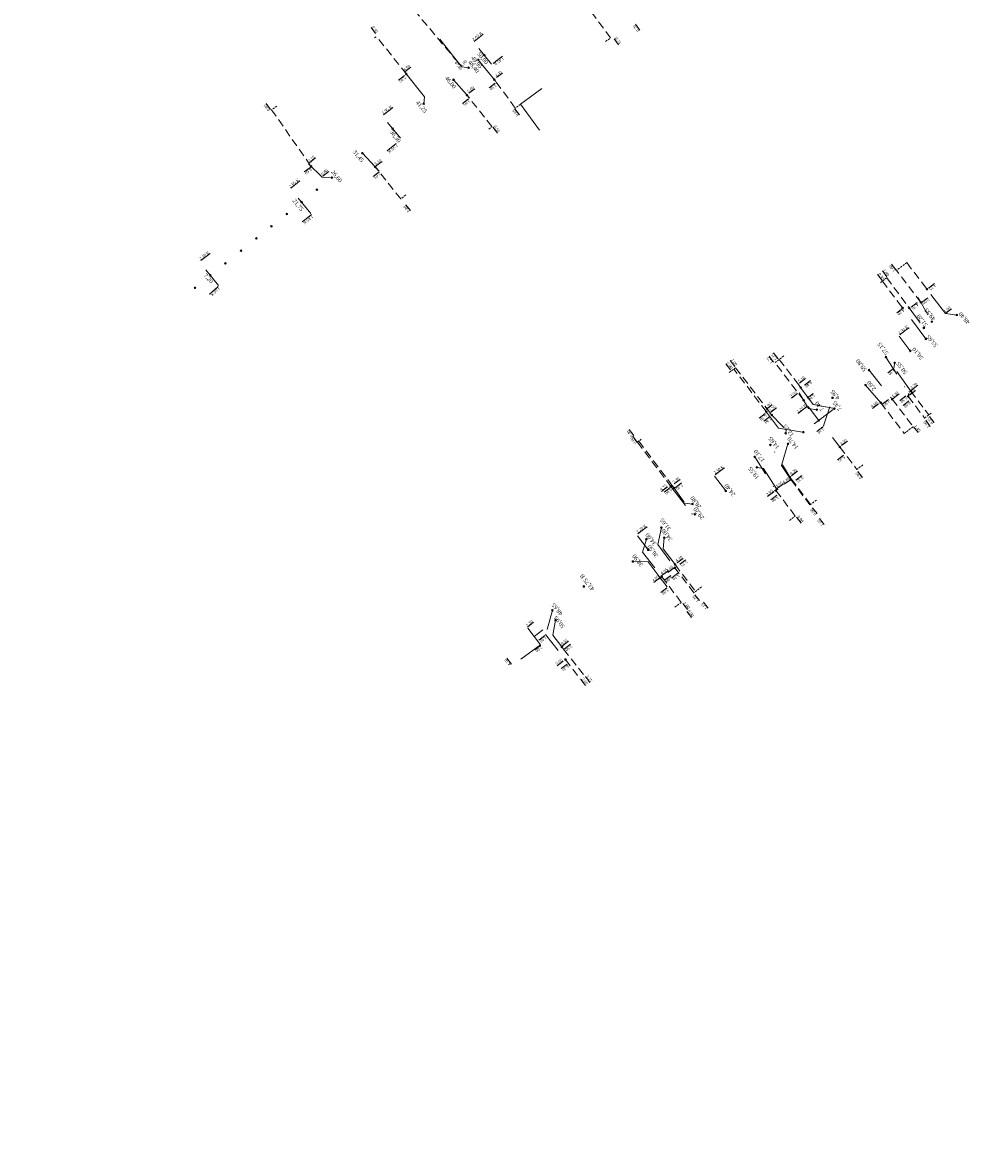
# Model space of a CAD drawing. Header units: inches. Extents: x 0 to 191500, y 0 to 342750.
# Tile 275 of 547: x 188560 to 188678, y 331765 to 331906. Entities that reach past the tile are written whole.
import ezdxf

# ---------------------------------------------------------------- set-up
doc = ezdxf.new("R2010")
doc.units = ezdxf.units.IN
doc.header["$MEASUREMENT"] = 0
for name, pattern in [('RI-GWA_HUISAANSLUITING', [23, 4, -1.8, 2.6, -1.8, 4.6, -1.8, 4.6, -1.8]), ('RI-HWA_HUISAANSLUITING', [4.8, 3, -1.8]), ('RI-HWA_KOLKAANSLUITING', [4.3, 2.5, -1.8]), ('RI-VWA_HUISAANSLUITING', [6.1, 2.5, -1.8, 0, -1.8]), ('STIPPELFIJN', [0.375, 0.25, -0.125])]:
    doc.linetypes.add(name, pattern=pattern)
doc.layers.get('0').update_dxf_attribs({"lineweight": 20})
for name, color, linetype, lineweight in [('ECW', 150, 'Continuous', 20), ('LOODLIJN', 11, 'STIPPELFIJN', 20), ('N-WE-RI-GWA_HUISAANSLUITING', 30, 'RI-GWA_HUISAANSLUITING', 20), ('N-WE-RI-GWA_HUISAANSLUITING_PP_160-G', 30, 'RI-GWA_HUISAANSLUITING', 20), ('N-WE-RI-HWA-MAATVOERING-T25', 151, 'Continuous', 20), ('N-WE-RI-HWA_HUISAANSLUITING_PP_125-G', 150, 'RI-HWA_HUISAANSLUITING', 20), ('N-WE-RI-HWA_KOLKAANSLUITING_PP_160-G', 150, 'RI-HWA_KOLKAANSLUITING', 20), ('N-WE-RI-HWA_RIOOLPUT_ONTSTOPPINGSPUT-G', 150, 'Continuous', 20), ('N-WE-RI-INLAAT', 7, 'Continuous', 20), ('N-WE-RI-VWA-MAATVOERING-T25', 30, 'Continuous', 20), ('N-WE-RI-VWA_HUISAANSLUITING_PP_125-G', 20, 'RI-VWA_HUISAANSLUITING', 20), ('N-WE-RI-VWA_RIOOLPUT_ONTSTOPPINGSPUT-G', 30, 'Continuous', 20)]:
    doc.layers.add(name, color=color, linetype=linetype, lineweight=lineweight)
picture_1 = doc.add_image_def('image1.ecw', size_in_pixel=(220000, 285000))

# ---------------------------------------------------------------- blocks, each defined once
blk = doc.blocks.new('A$C2C270354')
h = blk.add_hatch(color=256)
h.dxf.hatch_style = 1
edge = h.paths.add_edge_path()
edge.add_arc((0, 0), 0.1, 0, 360)
blk.add_circle((0, 0), 0.1)

msp = doc.modelspace()

# ---------------------------------------------------------------- linework, layer by layer
at = {"layer": 'LOODLIJN', "ltscale": 4}
for p, q in [((188608.68055, 331907.59826), (188614.33368, 331900.84188)), ((188633.07597, 331904.14065), (188629.93375, 331908.40873)), ((188607.70577, 331899.64517), (188604.00511, 331904.31855)), ((188621.23775, 331895.42471), (188618.62923, 331898.968)), ((188618.33846, 331893.12706), (188615.22776, 331897.0416)), ((188590.94768, 331895.21857), (188595.86482, 331888.16298)), ((188606.9997, 331884.11726), (188603.82654, 331888.11001)), ((188669.897, 331876.207), (188672.40871, 331872.90339)), ((188671.64667, 331871.25746), (188668.62278, 331875.23934)), ((188666.85792, 331873.90743), (188669.37943, 331870.56298)), ((188667.41541, 331874.33076), (188670.20611, 331870.54838)), ((188657.08643, 331859.07959), (188653.51846, 331863.77849)), ((188654.0455, 331864.17868), (188656.70696, 331860.67487)), ((188652.45202, 331857.6332), (188648.4095, 331862.97643)), ((188648.62748, 331863.14135), (188653.12378, 331857.26358)), ((188670.06869, 331859.57896), (188672.11357, 331856.87659)), ((188670.39004, 331860.23149), (188672.6319, 331857.26881)), ((188666.66519, 331858.78738), (188669.57, 331854.959)), ((188668.08128, 331859.22912), (188670.68433, 331855.8065)), ((188636.42206, 331853.89059), (188640.57953, 331848.38112)), ((188636.58171, 331854.01106), (188640.97971, 331848.18284)), ((188661.57688, 331853.27747), (188663.69467, 331850.49114)), ((188657.9403, 331846.13994), (188655.38447, 331849.5177)), ((188655.48366, 331849.22089), (188657.86056, 331846.0796)), ((188656.03468, 331844.69808), (188653.65117, 331847.84786)), ((188643.43715, 331835.15518), (188641.07525, 331838.25808)), ((188641.1001, 331838.65649), (188643.6449, 331835.31331)), ((188641.87017, 331833.96275), (188639.42497, 331837.19129)), ((188627.25204, 331828.12921), (188629.82395, 331824.82487)), ((188627.47532, 331826.85416), (188629.31496, 331824.42029))]:
    msp.add_line(p, q, dxfattribs=at)
at = {"layer": 'LOODLIJN'}
for p, q in [((188603.759, 331904.147), (188604.00511, 331904.31855)), ((188632.472, 331903.696), (188633.07597, 331904.14065)), ((188621.882, 331895.899), (188621.23775, 331895.42471)), ((188591.604, 331895.676), (188590.94768, 331895.21857)), ((188617.947, 331892.816), (188618.33846, 331893.12706)), ((188607.626, 331884.615), (188606.9997, 331884.11726)), ((188669.897, 331876.207), (188668.62278, 331875.23934)), ((188666.619, 331873.726), (188667.41541, 331874.33076)), ((188653.51846, 331863.77849), (188654.603, 331864.602)), ((188647.83, 331862.538), (188648.62748, 331863.14135)), ((188672.911, 331857.48), (188672.11357, 331856.87659)), ((188669.57, 331854.959), (188670.68433, 331855.8065)), ((188636.901, 331854.252), (188636.42206, 331853.89059)), ((188664.451, 331851.066), (188663.69467, 331850.49114)), ((188652.87313, 331847.38455), (188653.75159, 331848.0493)), ((188658.658, 331846.683), (188657.86056, 331846.0796)), ((188655.317, 331844.155), (188656.03468, 331844.69808)), ((188644.392, 331835.882), (188643.43715, 331835.15518)), ((188641.073, 331833.359), (188641.87017, 331833.96275))]:
    msp.add_line(p, q, dxfattribs=at)
at = {"layer": 'N-WE-RI-GWA_HUISAANSLUITING'}
msp.add_line((188614.33368, 331900.84188), (188611.23674, 331904.74691), dxfattribs=at)
at = {"layer": 'N-WE-RI-GWA_HUISAANSLUITING_PP_160-G'}
for p, q in [((188614.59041, 331900.53505), (188614.33368, 331900.84188)), ((188615.43403, 331900.44391), (188614.59041, 331900.53505)), ((188616.64143, 331901.41586), (188618.81834, 331898.73512)), ((188609.95555, 331896.80402), (188607.51953, 331899.88036)), ((188613.56451, 331898.93896), (188615.50923, 331896.72072)), ((188621.882, 331895.899), (188624.5445, 331897.8595)), ((188609.86441, 331895.9604), (188609.95555, 331896.80402)), ((188621.882, 331895.899), (188624.36744, 331892.52291)), ((188602.23053, 331889.81517), (188604.31476, 331887.58841)), ((188597.24981, 331886.83273), (188595.54545, 331888.4702)), ((188598.45254, 331886.77391), (188597.24981, 331886.83273))]:
    msp.add_line(p, q, dxfattribs=at)
at = {"layer": 'N-WE-RI-HWA_HUISAANSLUITING_PP_125-G'}
for p, q in [((188674.71327, 331869.86846), (188672.40871, 331872.90339)), ((188672.26908, 331866.73023), (188669.37943, 331870.56298)), ((188676.11547, 331869.68452), (188674.71327, 331869.86846)), ((188668.38304, 331863.74549), (188668.30946, 331863.18461)), ((188670.39004, 331860.23149), (188668.30946, 331863.18461)), ((188656.70682, 331860.67477), (188656.41848, 331861.0548)), ((188664.76529, 331860.98611), (188666.66519, 331858.78738)), ((188658.25873, 331858.55976), (188656.70682, 331860.67477)), ((188660.90159, 331858.0545), (188658.25873, 331858.55976)), ((188658.40558, 331856.16063), (188660.75963, 331857.94678)), ((188652.34471, 331857.77551), (188652.4582, 331857.625)), ((188652.4582, 331857.625), (188653.97039, 331855.61976)), ((188653.97039, 331855.61976), (188657.03789, 331855.12289)), ((188655.12596, 331853.6722), (188654.32122, 331850.99039)), ((188654.32122, 331850.99039), (188655.48366, 331849.22089)), ((188651.26226, 331850.74059), (188652.10292, 331850.62528)), ((188652.10292, 331850.62528), (188653.8875, 331847.83694)), ((188640.47568, 331848.51874), (188640.57953, 331848.38112)), ((188640.57953, 331848.38112), (188643.15437, 331844.96525)), ((188643.15437, 331844.96525), (188643.57469, 331844.90759)), ((188639.75083, 331842.00621), (188639.59847, 331840.63534)), ((188639.59847, 331840.63534), (188641.27272, 331838.45368)), ((188635.84729, 331839.04438), (188637.75852, 331838.9882)), ((188637.75852, 331838.9882), (188639.26098, 331837.00436)), ((188639.26098, 331837.00436), (188640.11313, 331835.87922)), ((188626.24779, 331831.76069), (188625.91976, 331829.87994)), ((188624.358, 331828.69476), (188622.78652, 331830.7661)), ((188624.64764, 331830.54656), (188623.57226, 331829.73043)), ((188625.91976, 331829.87994), (188627.03221, 331828.41809)), ((188624.358, 331828.69476), (188620.89605, 331826.14429)), ((188627.03221, 331828.41809), (188627.25204, 331828.12921))]:
    msp.add_line(p, q, dxfattribs=at)
at = {"layer": 'N-WE-RI-HWA_KOLKAANSLUITING_PP_160-G'}
for p, q in [((188618.30004, 331900.88966), (188616.08275, 331903.59772)), ((188606.95377, 331891.69174), (188604.7797, 331894.37053)), ((188595.83992, 331882.29587), (188593.38316, 331885.32478)), ((188584.34906, 331873.36671), (188582.01692, 331876.23919)), ((188670.33235, 331865.23003), (188668.93275, 331867.06781)), ((188658.94983, 331856.57358), (188657.62637, 331858.33099)), ((188647.39856, 331847.80898), (188646.00505, 331849.63877)), ((188637.75923, 331840.49507), (188636.43316, 331842.25051))]:
    msp.add_line(p, q, dxfattribs=at)
at = {"layer": 'N-WE-RI-HWA_RIOOLPUT_ONTSTOPPINGSPUT-G'}
for p, q in [((188672.49884, 331872.94672), (188672.31859, 331872.86007)), ((188672.36538, 331872.99352), (188672.45204, 331872.81327)), ((188669.46956, 331870.60631), (188669.2893, 331870.51965)), ((188669.3361, 331870.6531), (188669.42276, 331870.47285)), ((188656.66349, 331860.7649), (188656.75015, 331860.58465)), ((188656.79695, 331860.7181), (188656.6167, 331860.63144)), ((188670.48017, 331860.27481), (188670.29992, 331860.18816)), ((188670.34671, 331860.32161), (188670.43337, 331860.14136)), ((188666.75532, 331858.8307), (188666.57507, 331858.74405)), ((188666.62187, 331858.8775), (188666.70852, 331858.69725)), ((188652.54215, 331857.67653), (188652.36189, 331857.58987)), ((188652.40869, 331857.72333), (188652.49535, 331857.54308)), ((188640.66966, 331848.42445), (188640.48941, 331848.33779)), ((188640.53621, 331848.47124), (188640.62286, 331848.29099)), ((188653.84171, 331848.09263), (188653.66146, 331848.00597)), ((188653.70826, 331848.13942), (188653.79492, 331847.95917)), ((188655.57379, 331849.26422), (188655.39354, 331849.17756)), ((188655.44033, 331849.31102), (188655.52699, 331849.13076)), ((188641.17804, 331838.73783), (188640.99779, 331838.65118)), ((188641.04458, 331838.78463), (188641.13124, 331838.60438)), ((188639.3511, 331837.04769), (188639.17085, 331836.96103)), ((188639.21765, 331837.09449), (188639.30431, 331836.91424)), ((188627.12234, 331828.46142), (188626.94209, 331828.37476)), ((188626.98888, 331828.50821), (188627.07554, 331828.32796))]:
    msp.add_line(p, q, dxfattribs=at)
for centre in [(188672.40871, 331872.90339), (188669.37943, 331870.56298), (188656.70682, 331860.67477), (188670.39004, 331860.23149), (188666.66519, 331858.78738), (188652.45202, 331857.6332), (188640.57953, 331848.38112), (188653.75159, 331848.0493), (188655.48366, 331849.22089), (188641.08791, 331838.69451), (188639.26098, 331837.00436), (188627.03221, 331828.41809)]:
    msp.add_circle(centre, 0.1, dxfattribs=at)
at = {"layer": 'N-WE-RI-VWA_HUISAANSLUITING_PP_125-G'}
for p, q in [((188670.06006, 331870.74633), (188672.0193, 331868.09088)), ((188671.29653, 331871.87503), (188673.0094, 331868.8539)), ((188667.30642, 331864.45889), (188670.1456, 331859.95566)), ((188665.20741, 331862.84129), (188668.08042, 331859.23024)), ((188657.69529, 331858.07633), (188656.52167, 331860.01019)), ((188659.55146, 331855.90717), (188660.67039, 331859.39205)), ((188670.1456, 331859.95566), (188670.06869, 331859.57896)), ((188670.06869, 331859.57896), (188670.33937, 331859.22125)), ((188657.69529, 331858.07633), (188658.71855, 331857.91123)), ((188658.71855, 331857.91123), (188657.69529, 331858.07633)), ((188652.89065, 331857.50646), (188654.91238, 331855.40015)), ((188654.8547, 331854.97982), (188654.91238, 331855.40015)), ((188662.20589, 331852.46079), (188659.55146, 331855.90717)), ((188655.739, 331848.93526), (188652.9427, 331853.52923)), ((188650.99085, 331852.04841), (188653.89045, 331847.47005)), ((188640.79116, 331848.45238), (188642.31125, 331846.27929)), ((188642.31125, 331846.27929), (188643.26316, 331846.18559)), ((188638.97082, 331841.17177), (188639.39931, 331843.25417)), ((188637.05605, 331840.22117), (188637.52714, 331841.8338)), ((188638.97082, 331841.17177), (188641.4892, 331837.68494)), ((188637.05605, 331840.22117), (188639.76647, 331836.75451)), ((188625.85592, 331832.97912), (188625.01453, 331829.95584)), ((188625.01453, 331829.95584), (188627.81204, 331826.42974))]:
    msp.add_line(p, q, dxfattribs=at)
at = {"layer": 'N-WE-RI-VWA_RIOOLPUT_ONTSTOPPINGSPUT-G'}
for p, q in [((188607.79589, 331899.6885), (188607.61564, 331899.60184)), ((188607.66244, 331899.7353), (188607.74909, 331899.55504)), ((188618.71935, 331899.01133), (188618.5391, 331898.92468)), ((188618.5859, 331899.05813), (188618.67256, 331898.87788)), ((188615.31798, 331897.085), (188615.13772, 331896.99835)), ((188615.18452, 331897.1318), (188615.27118, 331896.95155)), ((188595.95495, 331888.20631), (188595.7747, 331888.11966)), ((188595.82149, 331888.25311), (188595.90815, 331888.07286)), ((188603.91667, 331888.15334), (188603.73642, 331888.06668)), ((188603.78321, 331888.20014), (188603.86987, 331888.01989)), ((188670.29624, 331870.59171), (188670.11599, 331870.50505)), ((188670.16278, 331870.63851), (188670.24944, 331870.45825)), ((188671.73679, 331871.30078), (188671.55654, 331871.21413)), ((188671.60334, 331871.34758), (188671.68999, 331871.16733)), ((188670.15881, 331859.62229), (188669.97856, 331859.53563)), ((188670.02536, 331859.66909), (188670.11202, 331859.48883)), ((188657.17655, 331859.12292), (188656.9963, 331859.03626)), ((188657.0431, 331859.16972), (188657.12976, 331858.98947)), ((188668.17141, 331859.27244), (188667.99116, 331859.18579)), ((188668.03796, 331859.31924), (188668.12461, 331859.13899)), ((188653.2139, 331857.30691), (188653.03365, 331857.22026)), ((188653.08045, 331857.35371), (188653.1671, 331857.17346)), ((188661.667, 331853.3208), (188661.48675, 331853.23414)), ((188661.53355, 331853.3676), (188661.62021, 331853.18734)), ((188655.4746, 331849.56103), (188655.29435, 331849.47438)), ((188655.34115, 331849.60783), (188655.4278, 331849.42758)), ((188641.06984, 331848.22617), (188640.88958, 331848.13951)), ((188640.93638, 331848.27296), (188641.02304, 331848.09271)), ((188653.7413, 331847.89119), (188653.56105, 331847.80453)), ((188653.60784, 331847.93799), (188653.6945, 331847.75774)), ((188641.16538, 331838.30141), (188640.98512, 331838.21475)), ((188641.03192, 331838.34821), (188641.11858, 331838.16796)), ((188639.5151, 331837.23461), (188639.33485, 331837.14796)), ((188639.38165, 331837.28141), (188639.4683, 331837.10116)), ((188627.56544, 331826.89749), (188627.38519, 331826.81084)), ((188627.43199, 331826.94429), (188627.51864, 331826.76404))]:
    msp.add_line(p, q, dxfattribs=at)
for centre in [(188607.70577, 331899.64517), (188618.62923, 331898.968), (188615.22785, 331897.04168), (188595.86482, 331888.16298), (188603.82654, 331888.11001), (188670.20611, 331870.54838), (188671.64667, 331871.25746), (188668.08128, 331859.22912), (188670.06869, 331859.57896), (188657.08643, 331859.07959), (188653.12378, 331857.26358), (188661.57688, 331853.27747), (188655.38447, 331849.5177), (188640.97971, 331848.18284), (188653.65117, 331847.84786), (188641.07525, 331838.25808), (188639.42497, 331837.19129), (188627.47532, 331826.85416)]:
    msp.add_circle(centre, 0.1, dxfattribs=at)

# ---------------------------------------------------------------- block references
at = {"layer": 'N-WE-RI-INLAAT', "rotation": 0.06357443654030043}
for p in [(188616.64143, 331901.41586), (188617.38145, 331902.01157), (188615.43403, 331900.44391), (188613.56451, 331898.93896), (188609.86441, 331895.9604), (188606.00852, 331892.85643), (188602.23053, 331889.81517), (188598.45254, 331886.77391), (188596.58301, 331885.26895), (188594.67454, 331883.73265), (188592.84397, 331882.25905), (188590.9355, 331880.72274), (188589.06598, 331879.21778), (188587.15751, 331877.68148), (188585.21009, 331876.11382), (188583.34057, 331874.60886), (188581.4321, 331873.07256), (188676.11547, 331869.68452), (188672.0193, 331868.09088), (188673.0094, 331868.8539), (188672.26908, 331866.73023), (188670.33235, 331865.23003), (188667.30642, 331864.45889), (188668.38304, 331863.74549), (188665.20741, 331862.84129), (188664.76529, 331860.98611), (188660.67039, 331859.39205), (188658.71855, 331857.91123), (188660.90159, 331858.0545), (188658.94983, 331856.57358), (188657.03789, 331855.12289), (188654.8547, 331854.97982), (188655.12596, 331853.6722), (188652.9427, 331853.52923), (188650.99085, 331852.04841), (188651.26226, 331850.74059), (188647.39856, 331847.80898), (188643.26316, 331846.18559), (188643.57469, 331844.90759), (188639.39931, 331843.25417), (188637.52714, 331841.8338), (188639.75083, 331842.00621), (188637.75923, 331840.49507), (188635.84729, 331839.04438), (188629.75961, 331835.94075), (188625.85592, 331832.97912), (188626.24779, 331831.76069)]:
    msp.add_blockref('A$C2C270354', p, dxfattribs=at)

# ---------------------------------------------------------------- texts
at = {"layer": 'N-WE-RI-HWA-MAATVOERING-T25', "attachment_point": 1}
for s, insert, char_height, width, rotation in [('{\\fTimes New Roman|b0|i0|c0|p18;\\L2,05 K}', (188615.84751, 331904.0339), 0.35, 1.8606, 38.964), ('{\\fTimes New Roman|b0|i0|c0|p18;50,90}', (188616.83861, 331902.4621), 0.5, 1.5442, 309.550169), ('{\\fTimes New Roman|b0|i0|c0|p18;\\L1,45 K}', (188619.88965, 331901.52214), 0.35, 2.4685, 217.427), ('{\\fTimes New Roman|b0|i0|c0|p18;\\L1,95 K}', (188604.61362, 331894.90669), 0.35, 1.851, 38.531), ('{\\fTimes New Roman|b0|i0|c0|p18;36,30}', (188606.00687, 331892.73144), 0.5, 2.0866, 307.6877037), ('{\\fTimes New Roman|b0|i0|c0|p18;\\L1,50 K}', (188606.71419, 331890.68801), 0.35, 2.2025, 218.675), ('{\\fTimes New Roman|b0|i0|c0|p18;\\L2,05 K}', (188593.07369, 331885.7644), 0.35, 3.1463, 40.645), ('{\\fTimes New Roman|b0|i0|c0|p18;21,75}', (188593.89964, 331884.20814), 0.5, 2.8067, 308.7887786), ('{\\fTimes New Roman|b0|i0|c0|p18;\\L1,85 K}', (188596.16327, 331881.85635), 0.35, 2.5523, 218.94), ('{\\fTimes New Roman|b0|i0|c0|p18;\\L2,10 K}', (188581.89599, 331876.77873), 0.35, 3.7042, 38.123), ('{\\fTimes New Roman|b0|i0|c0|p18;7,20}', (188582.85985, 331874.9111), 0.5, 5.3172, 311.0366137), ('{\\fTimes New Roman|b0|i0|c0|p18;\\L0,30}', (188666.59094, 331874.98566), 0.35, 4.559, 307.2101623), ('{\\fTimes New Roman|b0|i0|c0|p18;\\L4,15}', (188673.60997, 331873.27128), 0.35, 3.5683, 217.2109595), ('{\\fTimes New Roman|b0|i0|c0|p18;\\L1,60 K}', (188584.60677, 331872.93034), 0.35, 5.1632, 220.683), ('{\\fTimes New Roman|b0|i0|c0|p18;\\L1,00}', (188674.44418, 331870.22283), 0.35, 5.6466, 37.2303266), ('{\\fTimes New Roman|b0|i0|c0|p18;\\L4,20}', (188669.65431, 331870.19839), 0.35, 3.3719, 217.2129347), ('{\\fTimes New Roman|b0|i0|c0|p18;48,40}', (188677.38049, 331868.46686), 0.5, 2.7268, 129.7002822), ('{\\fTimes New Roman|b0|i0|c0|p18;\\L2,30 K}', (188668.76905, 331867.55516), 0.35, 3.8473, 37.527), ('{\\fTimes New Roman|b0|i0|c0|p18;53,65}', (188673.3855, 331865.60783), 0.5, 3.3814, 129.9229462), ('{\\fTimes New Roman|b0|i0|c0|p18;\\L1,25}', (188653.56459, 331864.00762), 0.35, 3.8473, 127.1603083), ('{\\fTimes New Roman|b0|i0|c0|p18;56,10}', (188671.61253, 331864.07811), 0.5, 3.3814, 129.923), ('{\\fTimes New Roman|b0|i0|c0|p18;\\L0,90}', (188647.72209, 331863.88492), 0.35, 3.8473, 308.084), ('{\\fTimes New Roman|b0|i0|c0|p18;58,55}', (188669.59897, 331862.25782), 0.5, 3.8473, 127.527), ('{\\fTimes New Roman|b0|i0|c0|p18;\\L0,30}', (188668.53641, 331862.75103), 0.35, 3.8473, 217.527), ('{\\fTimes New Roman|b0|i0|c0|p18;\\L5,10}', (188656.3273, 331861.54792), 0.35, 3.8473, 37.445), ('{\\fTimes New Roman|b0|i0|c0|p18;\\L4,40}', (188658.16495, 331861.22005), 0.35, 3.8473, 217.611), ('{\\fTimes New Roman|b0|i0|c0|p18;2,60}', (188665.70651, 331860.20469), 0.5, 3.8473, 127.527), ('{\\fTimes New Roman|b0|i0|c0|p18;\\L3,70}', (188670.26601, 331860.73378), 0.35, 3.8473, 36.5060058), ('{\\fTimes New Roman|b0|i0|c0|p18;\\L4,95}', (188652.17957, 331858.27924), 0.35, 3.8473, 37.509), ('{\\fTimes New Roman|b0|i0|c0|p18;\\L2,20 K}', (188656.13777, 331857.77061), 0.35, 3.8473, 37.527), ('{\\fTimes New Roman|b0|i0|c0|p18;7,45}', (188661.45819, 331857.69043), 0.5, 3.8473, 127.527), ('{\\fTimes New Roman|b0|i0|c0|p18;\\L4,60}', (188665.38521, 331858.40788), 0.35, 3.8473, 37.498), ('{\\fTimes New Roman|b0|i0|c0|p18;\\L4,60}', (188667.88069, 331858.8667), 0.35, 3.8473, 217.527), ('{\\fTimes New Roman|b0|i0|c0|p18;\\L6,70}', (188652.53483, 331857.11473), 0.35, 3.8473, 217.611), ('{\\fTimes New Roman|b0|i0|c0|p18;\\L0,35}', (188672.96825, 331856.06601), 0.35, 3.8473, 127.527), ('{\\fTimes New Roman|b0|i0|c0|p18;12,25}', (188655.50366, 331854.4848), 0.5, 3.8473, 127.527), ('{\\fTimes New Roman|b0|i0|c0|p18;\\L0,60}', (188636.07069, 331853.60928), 0.35, 3.8473, 127.7223909), ('{\\fTimes New Roman|b0|i0|c0|p18;14,70}', (188656.05258, 331852.92498), 0.5, 3.8473, 127.527), ('{\\fTimes New Roman|b0|i0|c0|p18;\\L2,30 K}', (188645.83947, 331850.14802), 0.35, 3.8473, 37.527), ('{\\fTimes New Roman|b0|i0|c0|p18;19,55}', (188651.19646, 331849.19605), 0.5, 3.8473, 127.527), ('{\\fTimes New Roman|b0|i0|c0|p18;\\L4,20}', (188654.42365, 331848.98858), 0.35, 3.8473, 36.4882832), ('{\\fTimes New Roman|b0|i0|c0|p18;\\L4,75}', (188639.1591, 331848.09878), 0.35, 3.8473, 37.353), ('{\\fTimes New Roman|b0|i0|c0|p18;\\L6,90}', (188640.74967, 331847.8952), 0.35, 3.8473, 217.611), ('{\\fTimes New Roman|b0|i0|c0|p18;24,40}', (188648.22535, 331847.08571), 0.5, 3.8473, 127.527), ('{\\fTimes New Roman|b0|i0|c0|p18;\\L4,05}', (188653.55616, 331848.47699), 0.35, 3.8473, 36.812), ('{\\fTimes New Roman|b0|i0|c0|p18;29,20}', (188644.36453, 331844.18527), 0.5, 3.8473, 127.527), ('{\\fTimes New Roman|b0|i0|c0|p18;\\L1,00}', (188659.30894, 331843.38878), 0.35, 3.8473, 127.957), ('{\\fTimes New Roman|b0|i0|c0|p18;\\L2,20 K}', (188636.21639, 331842.81286), 0.35, 3.8473, 37.527), ('{\\fTimes New Roman|b0|i0|c0|p18;34,00}', (188640.40149, 331841.49331), 0.5, 3.8473, 127.527), ('{\\fTimes New Roman|b0|i0|c0|p18;36,50}', (188638.6495, 331839.50155), 0.5, 3.8473, 127.527), ('{\\fTimes New Roman|b0|i0|c0|p18;38,90}', (188636.77997, 331838.33467), 0.5, 3.8473, 127.527), ('{\\fTimes New Roman|b0|i0|c0|p18;\\L4,20}', (188641.10978, 331839.21625), 0.35, 3.8473, 36.506), ('{\\fTimes New Roman|b0|i0|c0|p18;\\L4,00}', (188638.18976, 331836.77325), 0.35, 3.8473, 37.527), ('{\\fTimes New Roman|b0|i0|c0|p18;\\L3,90}', (188640.34557, 331835.42723), 0.35, 3.8473, 217.527), ('{\\fTimes New Roman|b0|i0|c0|p18;\\L0,90}', (188642.89541, 331833.06805), 0.35, 3.8473, 306.802), ('{\\fTimes New Roman|b0|i0|c0|p18;\\L1,15}', (188644.86167, 331832.98865), 0.35, 3.8473, 127.852), ('{\\fTimes New Roman|b0|i0|c0|p18;\\L1,30}', (188622.5094, 331831.20922), 0.35, 3.8473, 39.6885625), ('{\\fTimes New Roman|b0|i0|c0|p18;50,95}', (188627.03579, 331830.66131), 0.5, 3.8473, 127.527), ('{\\fTimes New Roman|b0|i0|c0|p18;\\L2,00}', (188624.64617, 331828.30543), 0.35, 3.8473, 217.527), ('{\\fTimes New Roman|b0|i0|c0|p18;\\L4,55}', (188626.86806, 331828.90205), 0.35, 3.8473, 37.527), ('{\\fTimes New Roman|b0|i0|c0|p18;\\L3,50}', (188628.37249, 331828.41713), 0.35, 3.8473, 217.527), ('{\\fTimes New Roman|b0|i0|c0|p18;\\L4,30}', (188620.44308, 331826.03929), 0.35, 3.8473, 127.527), ('{\\fTimes New Roman|b0|i0|c0|p18;\\L3,25}', (188630.2809, 331824.9887), 0.35, 3.8473, 307.527)]:
    msp.add_mtext(s, dxfattribs=dict(at, insert=insert, char_height=char_height, width=width, rotation=rotation))
at = {"layer": 'N-WE-RI-VWA-MAATVOERING-T25', "attachment_point": 1}
for s, insert, char_height, width, rotation in [('{\\fTimes New Roman|b0|i0|c0|p18;\\L0,70}', (188636.39577, 331904.86081), 0.35, 2.2773, 125.8876303), ('{\\fTimes New Roman|b0|i0|c0|p18;\\L0,30}', (188603.64818, 331905.70269), 0.35, 1.6603, 307.5762597), ('{\\fTimes New Roman|b0|i0|c0|p18;\\L0,75}', (188633.85685, 331904.28492), 0.35, 3.4159, 306.755), ('{\\fTimes New Roman|b0|i0|c0|p18;49,95}', (188616.0915, 331901.95556), 0.5, 2.0176, 309.1214934), ('{\\fTimes New Roman|b0|i0|c0|p18;\\L4,50}', (188607.26044, 331900.26589), 0.35, 1.434, 38.552), ('{\\fTimes New Roman|b0|i0|c0|p18;47,80}', (188613.9236, 331901.25594), 0.35, 1.9844, 308.5179369), ('{\\fTimes New Roman|b0|i0|c0|p18;1,00}', (188614.33368, 331900.84188), 0.35, 2.4483, 38.3790335), ('{\\fTimes New Roman|b0|i0|c0|p18;48,40}', (188615.74045, 331901.40069), 0.5, 1.3422, 308.5367059), ('{\\fTimes New Roman|b0|i0|c0|p18;\\L5,95}', (188607.72183, 331899.11261), 0.35, 2.354, 215.924), ('{\\fTimes New Roman|b0|i0|c0|p18;46,00}', (188612.84949, 331899.44034), 0.5, 1.7033, 308.8060357), ('{\\fTimes New Roman|b0|i0|c0|p18;\\L4,40}', (188618.65151, 331899.57127), 0.35, 2.5842, 34.11), ('{\\fTimes New Roman|b0|i0|c0|p18;\\L5,00}', (188615.22189, 331897.59033), 0.35, 2.7368, 37.894), ('{\\fTimes New Roman|b0|i0|c0|p18;\\L3,50}', (188618.98989, 331898.18511), 0.35, 1.0954, 218.091), ('{\\fTimes New Roman|b0|i0|c0|p18;\\L0,80}', (188590.49355, 331894.98038), 0.35, 1.3155, 127.0037823), ('{\\fTimes New Roman|b0|i0|c0|p18;41,25}', (188609.23158, 331896.40741), 0.5, 1.5714, 309.3348265), ('{\\fTimes New Roman|b0|i0|c0|p18;\\L2,95}', (188615.6838, 331896.25676), 0.35, 1.0954, 218.091), ('{\\fTimes New Roman|b0|i0|c0|p18;\\L0,80}', (188621.40894, 331894.33857), 0.35, 3.8577, 126.867), ('{\\fTimes New Roman|b0|i0|c0|p18;\\L0,50}', (188618.78156, 331893.31353), 0.35, 2.9508, 307.632), ('{\\fTimes New Roman|b0|i0|c0|p18;\\L3,15}', (188595.41446, 331888.94534), 0.35, 1.3155, 39.392), ('{\\fTimes New Roman|b0|i0|c0|p18;31,45}', (188601.38949, 331890.28952), 0.5, 2.3569, 309.5757654), ('{\\fTimes New Roman|b0|i0|c0|p18;\\L5,10}', (188603.69018, 331888.56618), 0.35, 2.3365, 37.277), ('{\\fTimes New Roman|b0|i0|c0|p18;\\L8,60}', (188595.99175, 331887.68759), 0.35, 1.6914, 215.616), ('{\\fTimes New Roman|b0|i0|c0|p18;\\L0,80}', (188597.07171, 331887.29712), 0.35, 1.3743, 38.769), ('{\\fTimes New Roman|b0|i0|c0|p18;26,60}', (188598.69476, 331887.77741), 0.5, 1.8558, 308.755), ('{\\fTimes New Roman|b0|i0|c0|p18;\\L3,05}', (188604.56847, 331887.17646), 0.35, 2.9275, 217.875), ('{\\fTimes New Roman|b0|i0|c0|p18;\\L0,80}', (188607.88926, 331882.40743), 0.35, 1.7932, 128.5277081), ('{\\fTimes New Roman|b0|i0|c0|p18;\\L1,00}', (188667.20309, 331875.44715), 0.35, 3.8473, 305.3816284), ('{\\fTimes New Roman|b0|i0|c0|p18;\\L1,60}', (188668.23176, 331875.00633), 0.35, 3.8473, 127.527), ('{\\fTimes New Roman|b0|i0|c0|p18;\\L4,70}', (188671.42772, 331870.89814), 0.35, 3.8473, 217.6106537), ('{\\fTimes New Roman|b0|i0|c0|p18;\\L5,00}', (188672.75448, 331871.50743), 0.35, 3.8473, 217.3236216), ('{\\fTimes New Roman|b0|i0|c0|p18;51,20}', (188672.11831, 331868.16718), 0.5, 3.8473, 127.527), ('{\\fTimes New Roman|b0|i0|c0|p18;49,95}', (188673.08977, 331868.91733), 0.5, 3.8473, 127.527), ('{\\fTimes New Roman|b0|i0|c0|p18;57,15}', (188667.24478, 331864.66783), 0.5, 3.8473, 127.527), ('{\\fTimes New Roman|b0|i0|c0|p18;\\L1,00}', (188648.29475, 331864.29748), 0.35, 3.8473, 308.0843352), ('{\\fTimes New Roman|b0|i0|c0|p18;\\L1,25}', (188653.00505, 331863.57441), 0.35, 3.8473, 127.1603083), ('{\\fTimes New Roman|b0|i0|c0|p18;59,80}', (188664.55177, 331862.60399), 0.5, 3.8473, 127.527), ('{\\fTimes New Roman|b0|i0|c0|p18;\\L3,00}', (188655.30562, 331859.68458), 0.35, 3.8473, 37.4450949), ('{\\fTimes New Roman|b0|i0|c0|p18;\\L5,90}', (188658.52136, 331859.59406), 0.35, 3.8473, 217.611), ('{\\fTimes New Roman|b0|i0|c0|p18;4,95}', (188661.18723, 331859.08498), 0.5, 3.8473, 127.527), ('{\\fTimes New Roman|b0|i0|c0|p18;\\L4,30}', (188667.93286, 331859.65787), 0.35, 3.8473, 37.4984303), ('{\\fTimes New Roman|b0|i0|c0|p18;\\L5,30}', (188670.01982, 331859.31207), 0.35, 3.8473, 217.527), ('{\\fTimes New Roman|b0|i0|c0|p18;\\L3,35}', (188669.98126, 331860.06092), 0.35, 3.8473, 37.527), ('{\\fTimes New Roman|b0|i0|c0|p18;\\L3,20}', (188652.70754, 331857.92145), 0.35, 3.8473, 37.5093659), ('{\\fTimes New Roman|b0|i0|c0|p18;7,40}', (188659.25333, 331857.64497), 0.5, 3.8473, 127.527), ('{\\fTimes New Roman|b0|i0|c0|p18;\\L6,00}', (188670.42662, 331858.67345), 0.35, 3.8473, 217.527), ('{\\fTimes New Roman|b0|i0|c0|p18;\\L7,40}', (188653.1349, 331856.72766), 0.35, 3.8473, 217.611), ('{\\fTimes New Roman|b0|i0|c0|p18;\\L1,00}', (188672.48135, 331855.59526), 0.35, 3.8473, 126.4906441), ('{\\fTimes New Roman|b0|i0|c0|p18;\\L0,40}', (188635.62707, 331854.45129), 0.35, 3.8473, 127.6566498), ('{\\fTimes New Roman|b0|i0|c0|p18;\\L2,10}', (188659.71635, 331855.45258), 0.35, 3.8473, 217.527), ('{\\fTimes New Roman|b0|i0|c0|p18;\\L1,40}', (188671.07547, 331856.06405), 0.35, 3.8473, 307.6608249), ('{\\fTimes New Roman|b0|i0|c0|p18;14,65}', (188653.70166, 331852.95028), 0.5, 3.8473, 127.527), ('{\\fTimes New Roman|b0|i0|c0|p18;\\L3,50}', (188661.51822, 331853.79461), 0.35, 3.8473, 36.506), ('{\\fTimes New Roman|b0|i0|c0|p18;17,10}', (188651.87567, 331851.34499), 0.5, 3.8473, 127.527), ('{\\fTimes New Roman|b0|i0|c0|p18;\\L6,45}', (188662.27748, 331851.92619), 0.35, 3.8473, 217.527), ('{\\fTimes New Roman|b0|i0|c0|p18;\\L3,30}', (188640.73969, 331849.0129), 0.35, 3.8473, 37.611), ('{\\fTimes New Roman|b0|i0|c0|p18;\\L4,20}', (188655.32652, 331850.05269), 0.35, 3.8473, 36.4882832), ('{\\fTimes New Roman|b0|i0|c0|p18;\\L5,35}', (188657.11975, 331849.38837), 0.35, 3.8473, 217.611), ('{\\fTimes New Roman|b0|i0|c0|p18;\\L0,95}', (188664.05338, 331849.23656), 0.35, 3.8473, 127.189), ('{\\fTimes New Roman|b0|i0|c0|p18;\\L7,30}', (188642.13324, 331848.48349), 0.35, 3.8473, 217.611), ('{\\fTimes New Roman|b0|i0|c0|p18;26,80}', (188643.99658, 331845.54897), 0.5, 3.8473, 127.527), ('{\\fTimes New Roman|b0|i0|c0|p18;\\L3,95}', (188652.3525, 331847.48063), 0.35, 3.8473, 36.8124254), ('{\\fTimes New Roman|b0|i0|c0|p18;\\L5,40}', (188654.00797, 331846.94382), 0.35, 3.8473, 217.527), ('{\\fTimes New Roman|b0|i0|c0|p18;\\L0,90}', (188658.42285, 331844.7332), 0.35, 3.8473, 127.9571664), ('{\\fTimes New Roman|b0|i0|c0|p18;31,65}', (188640.22294, 331842.80123), 0.5, 3.8473, 127.527), ('{\\fTimes New Roman|b0|i0|c0|p18;\\L0,90}', (188656.52871, 331844.80356), 0.35, 3.8473, 307.527), ('{\\fTimes New Roman|b0|i0|c0|p18;34,00}', (188638.41753, 331840.97002), 0.5, 3.8473, 127.527), ('{\\fTimes New Roman|b0|i0|c0|p18;\\L3,85}', (188639.93902, 331838.01178), 0.35, 3.8473, 36.506), ('{\\fTimes New Roman|b0|i0|c0|p18;\\L3,75}', (188642.68418, 331838.9312), 0.35, 3.8473, 216.6384298), ('{\\fTimes New Roman|b0|i0|c0|p18;43,75 B}', (188630.7017, 331835.33098), 0.5, 3.8473, 127.527), ('{\\fTimes New Roman|b0|i0|c0|p18;\\L4,05}', (188639.26053, 331837.666), 0.35, 3.8473, 36.506), ('{\\fTimes New Roman|b0|i0|c0|p18;\\L5,40}', (188640.84026, 331836.98782), 0.35, 3.8473, 217.527), ('{\\fTimes New Roman|b0|i0|c0|p18;\\L5,70}', (188641.70457, 331837.24222), 0.35, 3.8473, 216.506), ('{\\fTimes New Roman|b0|i0|c0|p18;\\L1,20}', (188643.79985, 331833.9212), 0.35, 3.8473, 127.8520512), ('{\\fTimes New Roman|b0|i0|c0|p18;48,65}', (188626.75696, 331832.26271), 0.5, 3.8473, 127.527), ('{\\fTimes New Roman|b0|i0|c0|p18;\\L1,00}', (188642.39728, 331834.06683), 0.35, 3.8473, 307.527), ('{\\fTimes New Roman|b0|i0|c0|p18;\\L1,90}', (188625.18064, 331829.50684), 0.35, 3.8473, 217.527), ('{\\fTimes New Roman|b0|i0|c0|p18;\\L3,05}', (188626.19547, 331826.42006), 0.35, 3.8473, 37.527), ('{\\fTimes New Roman|b0|i0|c0|p18;\\L6,40}', (188627.94313, 331825.95765), 0.35, 3.8473, 217.527), ('{\\fTimes New Roman|b0|i0|c0|p18;\\L2,60}', (188629.72489, 331824.636), 0.35, 3.8473, 307.527)]:
    msp.add_mtext(s, dxfattribs=dict(at, insert=insert, char_height=char_height, width=width, rotation=rotation))

# ---------------------------------------------------------------- pictures from other files: only their frames are drawn
at = {"layer": 'ECW'}
image = msp.add_image(picture_1, insert=(180500, 328500), size_in_units=(11000, 14250), dxfattribs=at)
image.dxf.flags = 7

doc.saveas('drawing.dxf')
